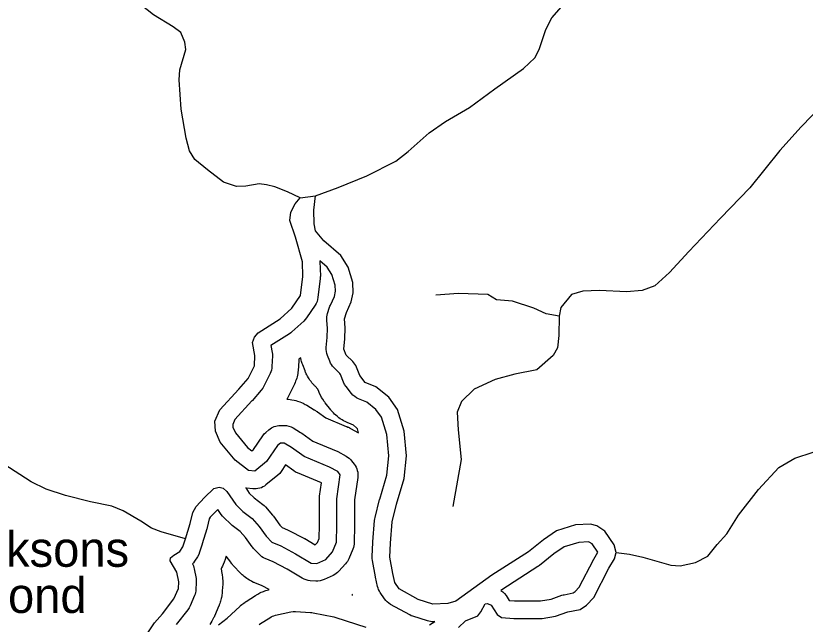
# Model space of a CAD drawing. Extents: x 2126262 to 2293712, y 749403 to 919119.
# Drawn here: x 2232859 to 2236221, y 844032 to 846622 of the extents above; entities that cross this region are included whole.
import ezdxf

# ---------------------------------------------------------------- set-up
doc = ezdxf.new("R2010")
doc.units = 0
for name, color, linetype in [('Exist Hydrographic Creek Single Shore', 7, 'Continuous'), ('Exist Hydrographic Lake Shore', 7, 'Continuous'), ('Exist Hydrographic Misc Water Feature', 7, 'Continuous'), ('Exist Hydrographic Pond Over 1500 Sq Ft', 7, 'Continuous'), ('Exist Hydrographic Pond Over 1500 Sq Ft Label', 7, 'Continuous'), ('Exist Road Non-System Type 51', 7, 'Continuous')]:
    doc.layers.add(name, color=color, linetype=linetype)

msp = doc.modelspace()

# ---------------------------------------------------------------- linework, layer by layer
at = {"layer": 'Exist Hydrographic Creek Single Shore'}
for points in [[(2234069.6, 845847.3), (2234015.8, 845872.6), (2233962, 845893.2), (2233927.1, 845902.7), (2233895.5, 845905.9), (2233838.4, 845896.4), (2233798.9, 845894.8), (2233743.4, 845913.8), (2233675.4, 845966.1), (2233620.7, 846010), (2233598.6, 846046.4), (2233584.3, 846100.3), (2233563.7, 846223.9), (2233554.2, 846349), (2233557.4, 846391.8), (2233582.7, 846479), (2233578, 846509.1), (2233562.1, 846550.3), (2233528.9, 846575), (2233445, 846625.7), (2233391.1, 846668.4), (2233332.5, 846736.6), (2233179.4, 846889.6)], [(2234134.6, 845855.2), (2234231.5, 845890.9), (2234353.4, 845940), (2234476.9, 846003.4), (2234529.2, 846044.6), (2234619.5, 846123.8), (2234689.1, 846171.4), (2234790.5, 846231.6), (2234899.1, 846311.4), (2235021, 846397), (2235068.5, 846442.9), (2235087.5, 846477.8), (2235116, 846563.3), (2235141.4, 846612.5), (2235182.5, 846660)], [(2235415.3, 844337.8), (2235472.3, 844329.6), (2235529.4, 844317.4), (2235648.5, 844283.4), (2235688.6, 844280.9), (2235753, 844294.3), (2235806.4, 844321.1), (2235845.3, 844370.9), (2235886.6, 844417.1), (2235936, 844496.7), (2236021, 844605), (2236108.5, 844698.6), (2236176.6, 844738.7), (2236254.4, 844764.2)]]:
    msp.add_lwpolyline(points, dxfattribs=at)
at = {"layer": 'Exist Hydrographic Lake Shore'}
msp.add_line((2234069.6, 845847.3), (2234134.6, 845855.2), dxfattribs=at)
for points in [[(2234620.3, 844029.9), (2234642.8, 844043), (2234637.4, 844042.8), (2234630.9, 844042.8), (2234624.6, 844043.4), (2234618.3, 844044.5), (2234612.1, 844046.2), (2234550.1, 844065.7), (2234543, 844068.3), (2234536.3, 844071.6), (2234454.9, 844116.6), (2234447.4, 844121.2), (2234440.6, 844126.8), (2234434.5, 844133), (2234429.2, 844140), (2234410.9, 844166.7), (2234407.2, 844172.8), (2234404, 844179.3), (2234401.5, 844186), (2234399.6, 844192.9), (2234391.1, 844231.8), (2234390.9, 844233), (2234390.7, 844234.2), (2234377.8, 844303.5), (2234376.7, 844311.8), (2234376.6, 844320.2), (2234379, 844379.8), (2234379.1, 844381.3), (2234379.2, 844382.7), (2234386.5, 844473.9), (2234387.3, 844480.3), (2234388.6, 844486.6), (2234408, 844562.4), (2234408.4, 844563.6), (2234408.7, 844564.8), (2234438.3, 844666.4), (2234446.7, 844749.5), (2234438.3, 844839.4), (2234416, 844913.1), (2234392.7, 844946.6), (2234353.8, 844977.3), (2234318.8, 844991.5), (2234310.1, 844995.7), (2234302, 845001), (2234294.7, 845007.3), (2234288.2, 845014.5), (2234265.1, 845043.7), (2234258.8, 845052.9), (2234254, 845063), (2234241.6, 845095.1), (2234238.3, 845099), (2234212.6, 845124.7), (2234207.3, 845130.6), (2234202.6, 845137), (2234198.7, 845143.9), (2234195.5, 845151.1), (2234185.8, 845176.6), (2234183.2, 845184.6), (2234181.6, 845192.8), (2234180.9, 845201.1), (2234181.1, 845209.5), (2234184.7, 845252.1), (2234186.8, 845291.7), (2234183.6, 845325.2), (2234183.3, 845332.7), (2234183.7, 845340.2), (2234184.9, 845347.6), (2234186.8, 845354.9), (2234195.3, 845381.7), (2234196.8, 845385.8), (2234198.5, 845389.9), (2234215.4, 845427.1), (2234219.6, 845449.2), (2234218.9, 845475), (2234205.3, 845520), (2234185.1, 845551.9), (2234153.9, 845578.9), (2234154.1, 845576), (2234155.7, 845514.3), (2234155.6, 845508.9), (2234155.2, 845503.6), (2234145.7, 845422.8), (2234144.1, 845414), (2234141.5, 845405.4), (2234137.9, 845397.2), (2234133.3, 845389.5), (2234096.9, 845335.7), (2234091.5, 845328.5), (2234085.2, 845322.1), (2234034.5, 845276.2), (2234029.4, 845271.9), (2234024, 845268.2), (2233945.3, 845218.8), (2233950.4, 845189.1), (2233951.3, 845181.5), (2233951.4, 845173.8), (2233949.8, 845129.4), (2233949.1, 845121.4), (2233947.5, 845113.6), (2233945.2, 845105.9), (2233942, 845098.6), (2233915, 845044.7), (2233910.2, 845036.4), (2233904.3, 845028.8), (2233864.8, 844983.6), (2233864.3, 844983.1), (2233863.8, 844982.6), (2233791.5, 844903.1), (2233782.6, 844882.6), (2233783, 844870.9), (2233793.7, 844846.2), (2233845, 844784.7), (2233864.3, 844769.7), (2233871.2, 844775.3), (2233910.9, 844834.2), (2233916.8, 844841.8), (2233923.6, 844848.7), (2233936.3, 844859.8), (2233941.6, 844864), (2233947.2, 844867.7), (2233953.1, 844870.9), (2233959.3, 844873.5), (2233965.7, 844875.6), (2233972.3, 844877.1), (2233979, 844878), (2233985.7, 844878.3), (2234001.5, 844878.3), (2234011.7, 844877.6), (2234021.6, 844875.6), (2234031.1, 844872.3), (2234040.1, 844867.6), (2234071.8, 844848.6), (2234074.5, 844846.9), (2234077.2, 844845.1), (2234123.8, 844811.3), (2234223.3, 844770.3), (2234227, 844768.7), (2234230.7, 844766.8), (2234265.5, 844747.8), (2234272, 844743.8), (2234278.2, 844739.1), (2234283.8, 844733.8), (2234288.8, 844728), (2234299.9, 844713.7), (2234304.2, 844707.6), (2234307.8, 844701.1), (2234310.8, 844694.2), (2234313.1, 844687), (2234314.7, 844679.7), (2234315.5, 844672.2), (2234315.6, 844664.7), (2234314.9, 844657.3), (2234301.4, 844561.1), (2234301.4, 844452.2), (2234301.4, 844451.4), (2234301.4, 844450.6), (2234299.8, 844379.3), (2234299.3, 844372.2), (2234298.1, 844365.2), (2234296.3, 844358.4), (2234293.9, 844351.7), (2234276.5, 844310.5), (2234273.8, 844304.9), (2234270.7, 844299.5), (2234267.1, 844294.4), (2234263.2, 844289.6), (2234234.7, 844257.9), (2234229.3, 844252.5), (2234223.3, 844247.6), (2234216.9, 844243.4), (2234210.2, 844239.9), (2234172.2, 844222.5), (2234163.5, 844219.1), (2234154.4, 844216.9), (2234145.2, 844215.8), (2234135.9, 844215.8), (2234112.1, 844217.4), (2234103.4, 844218.5), (2234094.8, 844220.6), (2234086.6, 844223.7), (2234078.8, 844227.8), (2234014, 844266.4), (2233955.4, 844297.2), (2233920.4, 844311.7), (2233913.3, 844315.1), (2233906.5, 844319.3), (2233900.3, 844324.2), (2233894.6, 844329.7), (2233870.8, 844355), (2233867.8, 844358.4), (2233865, 844362.1), (2233836.7, 844400.8), (2233813.7, 844427.4), (2233780.4, 844452.7), (2233777.2, 844455.3), (2233774.2, 844458), (2233744.1, 844486.5), (2233738.6, 844492.3), (2233733.8, 844498.6), (2233718.6, 844520.8), (2233715.8, 844518.1), (2233687, 844488), (2233682.6, 844480.3), (2233674, 844443.1), (2233673.3, 844440.6), (2233672.6, 844438.2), (2233652.8, 844373.7), (2233652.7, 844373.3), (2233652.6, 844372.9), (2233641.5, 844338.1), (2233637.7, 844328.3), (2233632.5, 844319.2), (2233619.8, 844300.2), (2233615, 844293.8), (2233610.7, 844289.2), (2233612.4, 844286.1), (2233614.9, 844280.2), (2233616.9, 844274.1), (2233618.4, 844267.9), (2233626.3, 844226.7), (2233627.5, 844217.6), (2233627.5, 844208.4), (2233625.9, 844179.8), (2233625.3, 844173.3), (2233624.1, 844166.9), (2233622.3, 844160.6), (2233620, 844154.5), (2233601, 844110.1), (2233596.7, 844101.6), (2233591.3, 844093.7), (2233542.3, 844030.3)], [(2233722.1, 844029.2), (2233759, 844057.9), (2233812.2, 844107.9), (2233814.1, 844109.7), (2233816.1, 844111.4), (2233821.4, 844116), (2233825.5, 844119.3), (2233829.7, 844122.4), (2233835.5, 844126.5), (2233837.6, 844128), (2233839.8, 844129.4), (2233879.9, 844154.9), (2233882, 844156.2), (2233884.1, 844157.5), (2233889.8, 844160.7), (2233894.1, 844163.1), (2233898.5, 844165.3), (2233904.4, 844168), (2233908.9, 844170), (2233913.4, 844171.8), (2233919.5, 844174), (2233924.2, 844175.6), (2233928.9, 844177), (2233935.2, 844178.6), (2233937.6, 844179.3), (2233937.8, 844179.3), (2233907.5, 844195.2), (2233877.1, 844207.9), (2233874.4, 844209.1), (2233871.7, 844210.3), (2233864.6, 844213.7), (2233859.3, 844216.5), (2233854.1, 844219.5), (2233847.4, 844223.6), (2233842.4, 844226.9), (2233837.6, 844230.4), (2233831.4, 844235.3), (2233826.8, 844239), (2233822.4, 844243), (2233816.6, 844248.5), (2233814.5, 844250.6), (2233812.5, 844252.7), (2233788.7, 844278.1), (2233787.5, 844279.4), (2233786.4, 844280.6), (2233783.4, 844284.1), (2233781.1, 844286.7), (2233779, 844289.4), (2233776.2, 844293), (2233775.1, 844294.3), (2233774.1, 844295.7), (2233754.6, 844322.4), (2233748.7, 844304), (2233747.5, 844300.3), (2233746.1, 844296.6), (2233742.2, 844286.8), (2233739.1, 844279.6), (2233735.4, 844272.7), (2233732.9, 844268.2), (2233736.8, 844247.9), (2233737.4, 844244.5), (2233737.9, 844241.1), (2233739, 844232), (2233739.7, 844225.1), (2233740, 844218.2), (2233740, 844209), (2233740, 844205.6), (2233739.8, 844202.1), (2233738.3, 844173.6), (2233738.1, 844171.2), (2233737.9, 844168.7), (2233737.2, 844162.2), (2233736.6, 844157.3), (2233735.8, 844152.5), (2233734.6, 844146), (2233733.6, 844141.2), (2233732.4, 844136.5), (2233730.6, 844130.2), (2233729.2, 844125.5), (2233727.6, 844120.9), (2233725.2, 844114.7), (2233724.3, 844112.4), (2233723.4, 844110.2), (2233704.4, 844065.8), (2233702.9, 844062.6), (2233701.4, 844059.3), (2233697.1, 844050.8), (2233693.6, 844044.6), (2233689.8, 844038.5), (2233684.5, 844030.6)], [(2233894.5, 844030.5), (2233900.3, 844034.5), (2233940.4, 844060), (2233946, 844063.3), (2233951.9, 844066.1), (2233958.1, 844068.3), (2233964.4, 844070), (2234030, 844084.6), (2234040.2, 844086.1), (2234050.6, 844086.2), (2234113.8, 844082.6), (2234119.2, 844082.1), (2234124.6, 844081.2), (2234213.3, 844062.9), (2234217.3, 844062), (2234221.3, 844060.8), (2234348.9, 844019.5)]]:
    msp.add_lwpolyline(points, dxfattribs=at)
for points in [[(2234318.4, 844847.1), (2234313.5, 844863.5), (2234309.9, 844868.7), (2234296.6, 844879.1), (2234276.5, 844887.3), (2234273.2, 844888.7), (2234269.9, 844890.2), (2234261.2, 844894.4), (2234254.8, 844897.8), (2234248.6, 844901.6), (2234240.5, 844906.9), (2234234.5, 844911), (2234228.9, 844915.6), (2234221.5, 844921.8), (2234216.2, 844926.7), (2234211.1, 844932), (2234204.7, 844939.2), (2234202.3, 844941.9), (2234200, 844944.7), (2234176.9, 844973.9), (2234174.3, 844977.2), (2234171.9, 844980.7), (2234165.7, 844989.9), (2234161.2, 844997), (2234157.3, 845004.5), (2234152.5, 845014.6), (2234150.8, 845018.4), (2234149.2, 845022.3), (2234144.9, 845033.3), (2234133, 845045.2), (2234130.9, 845047.3), (2234128.9, 845049.5), (2234123.6, 845055.4), (2234119.8, 845059.9), (2234116.2, 845064.6), (2234111.5, 845071), (2234108.2, 845075.9), (2234105.1, 845080.9), (2234101.2, 845087.8), (2234098.4, 845093), (2234095.8, 845098.3), (2234092.6, 845105.6), (2234091.5, 845108.3), (2234090.4, 845111), (2234080.6, 845136.6), (2234079.6, 845139.5), (2234078.6, 845142.5), (2234076, 845150.5), (2234074.3, 845156.5), (2234072.9, 845162.7), (2234072.3, 845165.7), (2234063.5, 845160.2), (2234062.2, 845125.4), (2234062.1, 845122.4), (2234061.9, 845119.4), (2234061.2, 845111.4), (2234060.5, 845105.4), (2234059.4, 845099.5), (2234057.9, 845091.6), (2234056.6, 845085.8), (2234054.9, 845080), (2234052.5, 845072.3), (2234050.6, 845066.7), (2234048.3, 845061.1), (2234045.1, 845053.7), (2234043.9, 845051), (2234042.6, 845048.3), (2234015.7, 844994.4), (2234014, 844991.2), (2234013.5, 844990.3), (2234019.2, 844989.9), (2234026.8, 844989.1), (2234034.3, 844987.8), (2234044.2, 844985.8), (2234051.6, 844984), (2234058.9, 844981.7), (2234068.4, 844978.4), (2234075.5, 844975.6), (2234082.4, 844972.4), (2234091.4, 844967.8), (2234094.8, 844966), (2234098.1, 844964.1), (2234129.7, 844945.1), (2234130.8, 844944.4), (2234131.8, 844943.8), (2234134.5, 844942.1), (2234136.5, 844940.8), (2234138.5, 844939.4), (2234141.2, 844937.6), (2234142.2, 844936.9), (2234143.2, 844936.2), (2234179, 844910.2), (2234266.2, 844874.3), (2234267.6, 844873.8), (2234269, 844873.1), (2234272.7, 844871.5), (2234275.5, 844870.2), (2234278.2, 844868.9), (2234281.8, 844867), (2234283.2, 844866.3), (2234284.5, 844865.6)], [(2234133.5, 844369.8), (2234133.5, 844369.8), (2234143.2, 844380.5), (2234150.1, 844396.9), (2234151.4, 844453.1), (2234151.4, 844566.3), (2234151.6, 844571.5), (2234152.1, 844576.8), (2234160.2, 844634.1), (2234058.5, 844676), (2234050.5, 844679.8), (2234043.1, 844684.6), (2234008, 844710), (2233989.3, 844682.2), (2233982.5, 844673.5), (2233974.4, 844665.9), (2233923.8, 844624.7), (2233917.7, 844620.3), (2233911.3, 844616.5), (2233904.5, 844613.3), (2233897.4, 844610.9), (2233890.1, 844609.2), (2233882.7, 844608.2), (2233875.2, 844607.9), (2233867.7, 844608.4), (2233840.8, 844611.6), (2233837.8, 844612.2), (2233853.1, 844589.9), (2233874.4, 844569.7), (2233910.8, 844542), (2233916.7, 844537), (2233922.1, 844531.3), (2233952.2, 844496.5), (2233954.2, 844494.1), (2233956, 844491.7), (2233983.4, 844454.2), (2233993, 844444), (2234016.2, 844434.3), (2234019.2, 844433), (2234022.2, 844431.5), (2234085.5, 844398.2), (2234087.3, 844397.3), (2234089, 844396.3)], [(2234983.1, 844131.4), (2235093.6, 844131.4), (2235138.3, 844139), (2235184.6, 844155.1), (2235189.4, 844156.6), (2235194.3, 844157.8), (2235233, 844165.7), (2235240.2, 844170.7), (2235258, 844189.9), (2235318.4, 844305.6), (2235319.1, 844307), (2235319.9, 844308.4), (2235337.1, 844338.3), (2235312.9, 844373.7), (2235300.8, 844381.8), (2235298, 844382.6), (2235255.8, 844380.2), (2235194.3, 844361.8), (2235150.3, 844331.2), (2235088.5, 844281.7), (2235085.3, 844279.3), (2235082.1, 844277.1), (2234928.3, 844178.6), (2234924.9, 844176.1), (2234933, 844170), (2234940.5, 844162.4), (2234946.9, 844153.8), (2234959.8, 844133.5)], [(2234293.2, 844155.8), (2234292.9, 844156.7), (2234292.3, 844158.8), (2234290, 844157), (2234289.8, 844156.9)]]:
    msp.add_lwpolyline(points, close=True, dxfattribs=at)
at = {"layer": 'Exist Hydrographic Misc Water Feature'}
msp.add_lwpolyline([(2233581.1, 844395.7), (2233478.2, 844425.8), (2233437, 844441.6), (2233391.1, 844470.1), (2233316.7, 844514.5), (2233268.4, 844535.1), (2233176.6, 844552.5), (2233070.5, 844579.5), (2232988.1, 844606.4), (2232924.8, 844637.5), (2232807.6, 844713.5), (2232741.1, 844753.1), (2232641.4, 844794.3), (2232599.2, 844814.9), (2232556.5, 844838.7), (2232520.1, 844849.8), (2232477.3, 844860.8)], dxfattribs=at)
at = {"layer": 'Exist Hydrographic Pond Over 1500 Sq Ft'}
for points in [[(2233581.1, 844395.7), (2233600.9, 844460.2), (2233612, 844507.7), (2233626.3, 844533), (2233662.7, 844571.1), (2233702.3, 844609.1), (2233724.4, 844615.4), (2233741.9, 844610.7), (2233757.7, 844596.4), (2233795.7, 844541), (2233825.8, 844512.4), (2233865.4, 844482.3), (2233895.5, 844447.5), (2233925.5, 844406.3), (2233949.3, 844380.9), (2233987.3, 844365.1), (2234050.6, 844331.8), (2234117.1, 844292.2), (2234140.9, 844290.6), (2234178.9, 844308.1), (2234207.4, 844339.7), (2234224.8, 844380.9), (2234226.4, 844452.2), (2234226.4, 844566.3), (2234240.6, 844667.7), (2234229.6, 844682), (2234194.7, 844701), (2234087.1, 844745.3), (2234033.2, 844784.3), (2234001.5, 844803.3), (2233985.7, 844803.3), (2233973, 844792.2), (2233927.1, 844724.1), (2233876.5, 844682.9), (2233849.5, 844686.1), (2233792.5, 844730.5), (2233729.2, 844806.5), (2233708.6, 844854), (2233707, 844896.8), (2233727.6, 844944.3), (2233808.4, 845033.1), (2233847.9, 845078.2), (2233874.9, 845132.1), (2233876.5, 845176.5), (2233867, 845231.9), (2233874.9, 845254.1), (2233890.7, 845273.1), (2233984.1, 845331.7), (2234034.8, 845377.7), (2234071.2, 845431.5), (2234080.7, 845512.3), (2234079.1, 845574.1), (2234050.6, 845679.3), (2234025.3, 845750.6), (2234030, 845785.5), (2234049, 845821.9), (2234069.6, 845847.3)], [(2235415.3, 844337.8), (2235406.8, 844369.4), (2235366.7, 844427.8), (2235332.6, 844450.9), (2235305.9, 844458.2), (2235242.7, 844454.6), (2235161.3, 844430.2), (2235105.4, 844391.3), (2235041.6, 844340.3), (2234886.1, 844240.6), (2234733, 844129.9), (2234698.9, 844120.2), (2234634.5, 844117.8), (2234572.6, 844137.2), (2234491.1, 844182.2), (2234472.9, 844209), (2234464.4, 844247.9), (2234451.5, 844317.2), (2234454, 844376.7), (2234461.2, 844467.9), (2234480.7, 844543.8), (2234512.3, 844652), (2234522, 844749.3), (2234512.3, 844853.9), (2234484.3, 844946.3), (2234447.9, 844998.5), (2234392, 845042.8), (2234347, 845061), (2234323.9, 845090.2), (2234306.9, 845134), (2234293.5, 845149.8), (2234265.6, 845177.8), (2234255.9, 845203.3), (2234259.5, 845247.1), (2234262, 845293.3), (2234258.3, 845332.2), (2234266.8, 845358.9), (2234287.5, 845404.4), (2234294.8, 845443.3), (2234293.5, 845487.1), (2234274.1, 845551.5), (2234242.5, 845601.4), (2234170.8, 845663.4), (2234134.4, 845707.2), (2234129.5, 845736.3), (2234128.3, 845794.7), (2234134.6, 845855.2)], [(2233060.7, 843634.4), (2233072.8, 843658.9), (2233123.5, 843719.2), (2233159.9, 843746.1), (2233221.7, 843788.9), (2233258.1, 843828.5), (2233313.5, 843865.5), (2233348.4, 843903.6), (2233397.5, 843960.6), (2233449.7, 844038.2), (2233483, 844076.3), (2233532, 844139.6), (2233551, 844184), (2233552.6, 844212.5), (2233544.7, 844253.7), (2233516.2, 844302.2), (2233517.8, 844314.9), (2233532, 844326), (2233557.4, 844341.8), (2233570, 844360.8), (2233581.1, 844395.7)], [(2234744.5, 844018.7), (2234773.7, 844046.6), (2234826.5, 844068.5), (2234838.7, 844084.3), (2234856.9, 844118.4), (2234867.8, 844120.8), (2234883.6, 844113.5), (2234909.2, 844073.4), (2234927.4, 844061.2), (2234979.6, 844056.4), (2235099.9, 844056.4), (2235157.1, 844066.1), (2235209.3, 844084.3), (2235262.8, 844095.3), (2235289.5, 844113.5), (2235319.9, 844146.3), (2235384.9, 844271), (2235408, 844311.1), (2235415.3, 844337.8)]]:
    msp.add_lwpolyline(points, dxfattribs=at)
at = {"layer": 'Exist Road Non-System Type 51'}
for points in [[(2236994.4, 846977.3), (2236907.9, 846874.8), (2236734.9, 846701.7), (2236531.6, 846485.1), (2236389.3, 846341.2), (2236202.9, 846149.1), (2236112.2, 846048.6), (2235984.3, 845890), (2235860.1, 845760.1), (2235724.8, 845619.1), (2235642.7, 845529), (2235579.9, 845473.1), (2235525.5, 845452.2), (2235459.9, 845446.6), (2235344.2, 845452.2), (2235273, 845449.4), (2235224.6, 845435.8), (2235180, 845379.9), (2235173, 845343.6)], [(2235173, 845343.6), (2235117.9, 845352.7), (2235064.9, 845377.8), (2234974.2, 845407.2), (2234905.9, 845412.7), (2234869.6, 845435.1), (2234744, 845439.3), (2234647.8, 845432.3)], [(2235173, 845343.6), (2235170.9, 845260.6), (2235165.3, 845208.9), (2235147.2, 845175.4), (2235077.5, 845115.4), (2234984.6, 845096.4), (2234899.5, 845074.1), (2234810.2, 845032.2), (2234757.2, 844980.6), (2234737.7, 844934.5), (2234743.2, 844859.1), (2234755.8, 844732.8), (2234719.5, 844533.1)]]:
    msp.add_lwpolyline(points, dxfattribs=at)

# ---------------------------------------------------------------- texts
at = {"layer": 'Exist Hydrographic Pond Over 1500 Sq Ft Label'}
for s, p in [('Jacksons', (2232505.2, 844276.6)), ('Pond', (2232691.9, 844080.2))]:
    msp.add_text(s, height=150, dxfattribs=at).set_placement(p)

doc.saveas('drawing.dxf')
